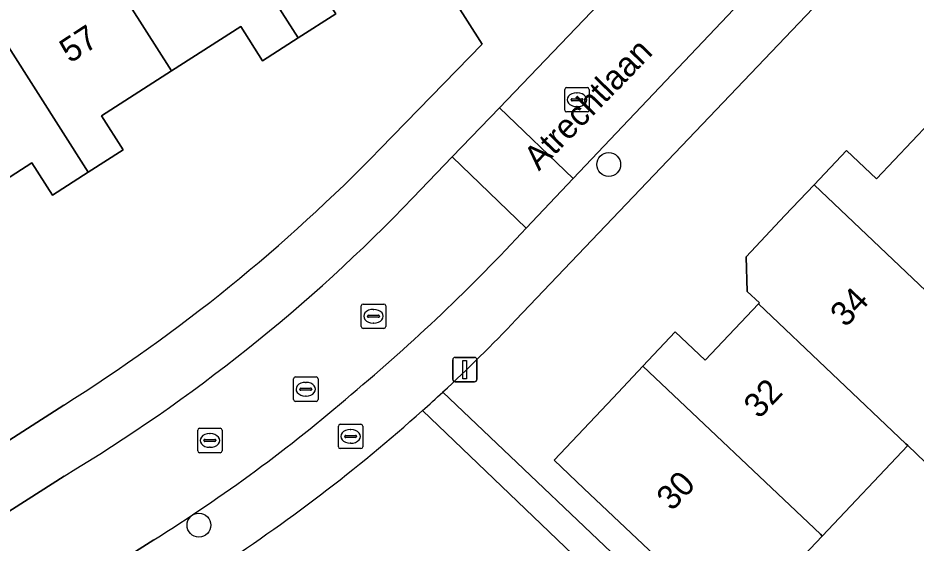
# Model space of a CAD drawing. Extents: x 158472 to 159562, y 388525 to 389606.
# Drawn here: x 159253.26 to 159290.06, y 389312.04 to 389333.56 of the extents above; entities that cross this region are included whole.
import ezdxf

# ---------------------------------------------------------------- set-up
doc = ezdxf.new("R2010")
doc.units = 0
for name, color, linetype in [('IMGEO_Boom', 7, 'Continuous'), ('IMGEO_Brandkraan', 7, 'Continuous'), ('IMGEO_Erf', 7, 'Continuous'), ('IMGEO_Kolk', 7, 'Continuous'), ('IMGEO_Lichtmast', 7, 'Continuous'), ('IMGEO_Openbare_ruimte_label', 7, 'Continuous'), ('IMGEO_Pand', 7, 'Continuous'), ('IMGEO_Pand_nummerreeks', 7, 'Continuous'), ('IMGEO_Rijbaan_lokaal_open', 7, 'Continuous'), ('IMGEO_Rioolput', 7, 'Continuous'), ('IMGEO_Voetpad_open', 7, 'Continuous')]:
    doc.layers.add(name, color=color, linetype=linetype)

msp = doc.modelspace()

# ---------------------------------------------------------------- linework, layer by layer
at = {"layer": 'IMGEO_Boom'}
for centre in [(159277.469, 389327.553), (159260.678, 389312.768)]:
    msp.add_circle(centre, 0.489, dxfattribs=at)
at = {"layer": 'IMGEO_Brandkraan'}
for p, q in [((159266.391, 389315.981), (159266.391, 389316.833)), ((159266.466, 389316.907), (159267.318, 389316.907)), ((159266.879, 389316.687), (159266.904, 389316.687)), ((159267.392, 389316.833), (159267.392, 389315.981)), ((159266.65, 389316.401), (159266.65, 389316.413)), ((159267.088, 389316.364), (159266.69, 389316.364)), ((159266.693, 389316.45), (159267.091, 389316.45)), ((159267.134, 389316.413), (159267.134, 389316.401)), ((159267.318, 389315.907), (159266.466, 389315.907)), ((159266.902, 389316.127), (159266.877, 389316.127))]:
    msp.add_line(p, q, dxfattribs=at)
for points in [[(159266.391, 389315.981), (159266.391, 389316.833)], [(159266.466, 389316.907), (159267.318, 389316.907)], [(159267.392, 389316.833), (159267.392, 389315.981)], [(159267.318, 389315.907), (159266.466, 389315.907)]]:
    msp.add_lwpolyline(points, dxfattribs=at)
for centre, radius, start, end in [((159266.468, 389316.831), 0.0765, 91.552, 178.448), ((159266.468, 389316.831), 0.0765, 91.552, 178.448), ((159267.316, 389316.831), 0.0765, 1.552, 88.448), ((159267.316, 389316.831), 0.0765, 1.552, 88.448), ((159266.69, 389316.41), 0.0403, 85.8775, 175.7526), ((159266.687, 389316.4), 0.0366, 178.938, 274.7102), ((159267.091, 389316.407), 0.043, 264.8664, 352.4533), ((159267.095, 389316.412), 0.0386, 1.7309, 96.639), ((159266.468, 389315.983), 0.0765, 181.552, 268.448), ((159266.468, 389315.983), 0.0765, 181.552, 268.448), ((159267.316, 389315.983), 0.0765, 271.552, 358.448), ((159267.316, 389315.983), 0.0765, 271.552, 358.448)]:
    msp.add_arc(centre, radius, start, end, dxfattribs=at)
for centre, major_axis, ratio, start_param, end_param in [((159266.878, 389316.407), (-0.387, 0.002), 0.722429, 4.712389, 7.853982), ((159266.903, 389316.407), (-0.39, 0.002), 0.717154, 1.570796, 4.712389)]:
    msp.add_ellipse(centre, major_axis=major_axis, ratio=ratio, start_param=start_param, end_param=end_param, dxfattribs=at)
at = {"layer": 'IMGEO_Erf'}
for points in [[(159272.288, 389332.489), (159269.465, 389336.911), (159269.253, 389337.242), (159268.398, 389337.243), (159263.872, 389344.107), (159262.571, 389351.114), (159261.388, 389353.678), (159258.961, 389352.558), (159260.141, 389350.001), (159255.161, 389347.72), (159250.445, 389345.559), (159245.765, 389343.415), (159241.085, 389341.271), (159236.396, 389339.123), (159231.716, 389336.979), (159227.018, 389334.827), (159226.072, 389334.394), (159224.356, 389336.586), (159223.896, 389336.28), (159225.732, 389334.527), (159223.059, 389331.727), (159219.414, 389327.908), (159215.782, 389324.103)], [(159250.713, 389335.767), (159255.026, 389338.49), (159259.338, 389341.213), (159263.754, 389344.001), (159265.582, 389341.151), (159268.282, 389336.942), (159265.401, 389335.094), (159266.28, 389333.724), (159264.748, 389332.741), (159263.286, 389331.803), (159262.387, 389333.203), (159259.551, 389331.384), (159256.677, 389329.54), (159257.568, 389328.152), (159256.139, 389327.235), (159254.671, 389326.294), (159253.824, 389327.614), (159251.195, 389325.927)], [(159292.913, 389341.37), (159273.669, 389321.183)], [(159268.102, 389328.19), (159272.288, 389332.489)], [(159280.09, 389310.837), (159276.455, 389314.27), (159275.228, 389315.429), (159277.647, 389317.989), (159278.872, 389319.285), (159280.196, 389320.686), (159281.423, 389319.527), (159283.609, 389321.84), (159283.644, 389321.877), (159283.143, 389322.351), (159283.102, 389323.765), (159284.693, 389325.455), (159285.884, 389326.715), (159287.213, 389328.122), (159288.443, 389326.96), (159290.616, 389329.261)], [(159270.665, 389318.221), (159288.898, 389300.9), (159289.631, 389301.684), (159288.183, 389303.038), (159291.879, 389306.956), (159295.379, 389310.668), (159298.888, 389314.388)], [(159222.058, 389296.443), (159255.138, 389317.689)], [(159279.244, 389293.472), (159283.107, 389297.535), (159280.827, 389302.296), (159283.143, 389304.729), (159269.833, 389317.463)], [(159291.487, 389314.339), (159289.723, 389316.037), (159286.216, 389312.324), (159282.584, 389308.48)]]:
    msp.add_lwpolyline(points, dxfattribs=at)
for centre, radius, start, end in [((159217.993, 389376.799), 69.812, 302.14536, 315.87043), ((159224.156, 389368.394), 68.413, 312.82979, 316.36351), ((159224.509, 389368.001), 67.884, 302.73085, 311.88666)]:
    msp.add_arc(centre, radius, start, end, dxfattribs=at)
at = {"layer": 'IMGEO_Kolk'}
for p, q in [((159275.667, 389329.778), (159275.667, 389330.63)), ((159275.742, 389330.704), (159276.594, 389330.704)), ((159276.668, 389330.63), (159276.668, 389329.778)), ((159275.969, 389330.247), (159276.367, 389330.247)), ((159276.155, 389330.484), (159276.18, 389330.484)), ((159275.926, 389330.198), (159275.926, 389330.21)), ((159276.364, 389330.161), (159275.966, 389330.161)), ((159276.178, 389329.924), (159276.153, 389329.924)), ((159276.41, 389330.21), (159276.41, 389330.198)), ((159276.594, 389329.704), (159275.742, 389329.704)), ((159267.329, 389320.905), (159267.329, 389321.757)), ((159267.404, 389321.831), (159268.256, 389321.831)), ((159268.33, 389321.757), (159268.33, 389320.905)), ((159267.817, 389321.611), (159267.842, 389321.611)), ((159267.588, 389321.325), (159267.588, 389321.337)), ((159268.026, 389321.288), (159267.628, 389321.288)), ((159267.631, 389321.374), (159268.029, 389321.374)), ((159267.84, 389321.051), (159267.815, 389321.051)), ((159268.072, 389321.337), (159268.072, 389321.325)), ((159268.256, 389320.831), (159267.404, 389320.831)), ((159260.625, 389315.814), (159260.625, 389316.666)), ((159260.7, 389316.74), (159261.552, 389316.74)), ((159261.626, 389316.666), (159261.626, 389315.814)), ((159260.884, 389316.234), (159260.884, 389316.246)), ((159260.927, 389316.283), (159261.325, 389316.283)), ((159261.113, 389316.52), (159261.138, 389316.52)), ((159261.368, 389316.246), (159261.368, 389316.234)), ((159261.322, 389316.197), (159260.924, 389316.197)), ((159261.136, 389315.96), (159261.111, 389315.96)), ((159261.552, 389315.74), (159260.7, 389315.74))]:
    msp.add_line(p, q, dxfattribs=at)
for points in [[(159275.667, 389329.778), (159275.667, 389330.63)], [(159275.742, 389330.704), (159276.594, 389330.704)], [(159276.668, 389330.63), (159276.668, 389329.778)], [(159276.594, 389329.704), (159275.742, 389329.704)], [(159267.329, 389320.905), (159267.329, 389321.757)], [(159267.404, 389321.831), (159268.256, 389321.831)], [(159268.33, 389321.757), (159268.33, 389320.905)], [(159268.256, 389320.831), (159267.404, 389320.831)], [(159260.625, 389315.814), (159260.625, 389316.666)], [(159260.7, 389316.74), (159261.552, 389316.74)], [(159261.626, 389316.666), (159261.626, 389315.814)], [(159261.552, 389315.74), (159260.7, 389315.74)]]:
    msp.add_lwpolyline(points, dxfattribs=at)
for centre, radius, start, end in [((159275.744, 389330.628), 0.0765, 91.552, 178.448), ((159275.744, 389330.628), 0.0765, 91.552, 178.448), ((159276.592, 389330.628), 0.0765, 1.552, 88.448), ((159276.592, 389330.628), 0.0765, 1.552, 88.448), ((159275.966, 389330.207), 0.0403, 85.8775, 175.7526), ((159276.371, 389330.209), 0.0386, 1.7309, 96.639), ((159275.963, 389330.197), 0.0366, 178.938, 274.7102), ((159276.367, 389330.204), 0.043, 264.8664, 352.4533), ((159275.744, 389329.78), 0.0765, 181.552, 268.448), ((159275.744, 389329.78), 0.0765, 181.552, 268.448), ((159276.592, 389329.78), 0.0765, 271.552, 358.448), ((159276.592, 389329.78), 0.0765, 271.552, 358.448), ((159267.406, 389321.755), 0.0765, 91.552, 178.448), ((159267.406, 389321.755), 0.0765, 91.552, 178.448), ((159268.254, 389321.755), 0.0765, 1.552, 88.448), ((159268.254, 389321.755), 0.0765, 1.552, 88.448), ((159267.628, 389321.334), 0.0403, 85.8775, 175.7526), ((159267.625, 389321.324), 0.0366, 178.938, 274.7102), ((159268.029, 389321.331), 0.043, 264.8664, 352.4533), ((159268.033, 389321.336), 0.0386, 1.7309, 96.639), ((159267.406, 389320.907), 0.0765, 181.552, 268.448), ((159267.406, 389320.907), 0.0765, 181.552, 268.448), ((159268.254, 389320.907), 0.0765, 271.552, 358.448), ((159268.254, 389320.907), 0.0765, 271.552, 358.448), ((159260.702, 389316.664), 0.0765, 91.552, 178.448), ((159260.702, 389316.664), 0.0765, 91.552, 178.448), ((159261.55, 389316.664), 0.0765, 1.552, 88.448), ((159261.55, 389316.664), 0.0765, 1.552, 88.448), ((159260.924, 389316.243), 0.0403, 85.8775, 175.7526), ((159260.921, 389316.233), 0.0366, 178.938, 274.7102), ((159261.325, 389316.24), 0.043, 264.8664, 352.4533), ((159261.329, 389316.245), 0.0386, 1.7309, 96.639), ((159260.702, 389315.816), 0.0765, 181.552, 268.448), ((159260.702, 389315.816), 0.0765, 181.552, 268.448), ((159261.55, 389315.816), 0.0765, 271.552, 358.448), ((159261.55, 389315.816), 0.0765, 271.552, 358.448)]:
    msp.add_arc(centre, radius, start, end, dxfattribs=at)
for centre, major_axis, ratio, start_param, end_param in [((159276.154, 389330.204), (-0.387, 0.002), 0.722429, 4.712389, 7.853982), ((159276.179, 389330.204), (-0.39, 0.002), 0.717154, 1.570796, 4.712389), ((159267.816, 389321.331), (-0.387, 0.002), 0.722429, 4.712389, 7.853982), ((159267.841, 389321.331), (-0.39, 0.002), 0.717154, 1.570796, 4.712389), ((159261.112, 389316.24), (-0.387, 0.002), 0.722429, 4.712389, 7.853982), ((159261.137, 389316.24), (-0.39, 0.002), 0.717154, 1.570796, 4.712389)]:
    msp.add_ellipse(centre, major_axis=major_axis, ratio=ratio, start_param=start_param, end_param=end_param, dxfattribs=at)
at = {"layer": 'IMGEO_Lichtmast'}
for p, q in [((159271.077, 389318.745), (159271.077, 389319.545)), ((159271.077, 389319.545), (159271.077, 389318.745)), ((159271.177, 389319.645), (159271.967, 389319.645)), ((159271.967, 389319.645), (159271.177, 389319.645)), ((159272.067, 389319.545), (159272.067, 389318.745)), ((159272.067, 389318.745), (159272.067, 389319.545)), ((159271.967, 389318.645), (159271.177, 389318.645)), ((159271.177, 389318.645), (159271.967, 389318.645))]:
    msp.add_line(p, q, dxfattribs=at)
msp.add_lwpolyline([(159271.497, 389319.52), (159271.647, 389319.52), (159271.647, 389318.77), (159271.497, 389318.77), (159271.497, 389319.52)], dxfattribs=at)
for centre, start, end in [((159271.177, 389319.545), 90, 180), ((159271.177, 389319.545), 90, 180), ((159271.967, 389319.545), 0, 90), ((159271.967, 389319.545), 360, 90), ((159271.177, 389318.745), 180, 270), ((159271.177, 389318.745), 180, 270), ((159271.967, 389318.745), 270, 0), ((159271.967, 389318.745), 270, 0)]:
    msp.add_arc(centre, 0.1, start, end, dxfattribs=at)
at = {"layer": 'IMGEO_Pand'}
for points in [[(159264.748, 389332.741), (159266.28, 389333.724), (159265.401, 389335.094), (159268.282, 389336.942), (159265.582, 389341.151), (159263.754, 389344.001), (159259.338, 389341.213)], [(159255.026, 389338.49), (159259.551, 389331.384), (159262.387, 389333.203), (159263.286, 389331.803), (159264.748, 389332.741), (159259.338, 389341.213)], [(159255.026, 389338.49), (159250.713, 389335.767), (159256.139, 389327.235), (159257.568, 389328.152), (159256.677, 389329.54), (159259.551, 389331.384)], [(159250.713, 389335.767), (159246.416, 389333.053), (159247.794, 389330.849), (159250.998, 389325.801), (159251.195, 389325.927), (159253.824, 389327.614), (159254.671, 389326.294), (159256.139, 389327.235)], [(159290.616, 389329.261), (159288.443, 389326.96), (159287.213, 389328.122), (159285.884, 389326.715), (159293.159, 389319.819), (159293.232, 389319.75), (159296.739, 389323.462)], [(159285.884, 389326.715), (159284.693, 389325.455), (159283.102, 389323.765), (159283.143, 389322.351), (159283.644, 389321.877), (159283.609, 389321.84), (159289.65, 389316.106), (159289.723, 389316.037), (159291.487, 389314.339), (159294.996, 389318.059), (159293.232, 389319.75), (159293.159, 389319.819)], [(159283.609, 389321.84), (159281.423, 389319.527), (159280.196, 389320.686), (159278.872, 389319.285), (159286.142, 389312.394), (159286.216, 389312.324), (159289.723, 389316.037), (159289.65, 389316.106)], [(159278.872, 389319.285), (159277.647, 389317.989), (159275.228, 389315.429), (159276.455, 389314.27), (159280.09, 389310.837), (159282.584, 389308.48), (159286.216, 389312.324), (159286.142, 389312.394)]]:
    msp.add_lwpolyline(points, close=True, dxfattribs=at)
at = {"layer": 'IMGEO_Rijbaan_lokaal_open'}
for points in [[(159287.718, 389345.253), (159272.989, 389329.88), (159276.017, 389326.98), (159290.95, 389342.73)], [(159274.091, 389324.948), (159271.052, 389327.859), (159269.446, 389326.183)], [(159255.147, 389314.78), (159235.893, 389302.485), (159231.427, 389299.616), (159233.658, 389296.144), (159258.833, 389312.17)]]:
    msp.add_lwpolyline(points, dxfattribs=at)
msp.add_lwpolyline([(159276.017, 389326.98), (159272.989, 389329.88), (159271.052, 389327.859), (159274.091, 389324.948)], close=True, dxfattribs=at)
for centre, radius, start, end in [((159219.692, 389373.907), 68.942, 300.94907, 316.19343), ((159217.801, 389376.949), 76.633, 309.86539, 317.26796), ((159223.897, 389368.063), 65.913, 302.00732, 310.7493)]:
    msp.add_arc(centre, radius, start, end, dxfattribs=at)
at = {"layer": 'IMGEO_Rioolput'}
for p, q in [((159264.63, 389318.842), (159265.482, 389318.842)), ((159264.555, 389317.916), (159264.555, 389318.768)), ((159265.043, 389318.622), (159265.068, 389318.622)), ((159265.556, 389318.768), (159265.556, 389317.916)), ((159264.814, 389318.336), (159264.814, 389318.348)), ((159265.252, 389318.299), (159264.854, 389318.299)), ((159264.857, 389318.385), (159265.255, 389318.385)), ((159265.298, 389318.348), (159265.298, 389318.336)), ((159265.482, 389317.842), (159264.63, 389317.842)), ((159265.066, 389318.062), (159265.041, 389318.062))]:
    msp.add_line(p, q, dxfattribs=at)
for points in [[(159264.63, 389318.842), (159265.482, 389318.842)], [(159264.555, 389317.916), (159264.555, 389318.768)], [(159265.556, 389318.768), (159265.556, 389317.916)], [(159265.482, 389317.842), (159264.63, 389317.842)]]:
    msp.add_lwpolyline(points, dxfattribs=at)
for centre, radius, start, end in [((159264.632, 389318.766), 0.0765, 91.552, 178.448), ((159264.632, 389318.766), 0.0765, 91.552, 178.448), ((159265.48, 389318.766), 0.0765, 1.552, 88.448), ((159265.48, 389318.766), 0.0765, 1.552, 88.448), ((159264.854, 389318.345), 0.0403, 85.8775, 175.7526), ((159264.851, 389318.335), 0.0366, 178.938, 274.7102), ((159265.255, 389318.342), 0.043, 264.8664, 352.4533), ((159265.259, 389318.347), 0.0386, 1.7309, 96.639), ((159264.632, 389317.918), 0.0765, 181.552, 268.448), ((159264.632, 389317.918), 0.0765, 181.552, 268.448), ((159265.48, 389317.918), 0.0765, 271.552, 358.448), ((159265.48, 389317.918), 0.0765, 271.552, 358.448)]:
    msp.add_arc(centre, radius, start, end, dxfattribs=at)
for centre, major_axis, ratio, start_param, end_param in [((159265.042, 389318.342), (-0.387, 0.002), 0.722429, 4.712389, 7.853982), ((159265.067, 389318.342), (-0.39, 0.002), 0.717154, 1.570796, 4.712389)]:
    msp.add_ellipse(centre, major_axis=major_axis, ratio=ratio, start_param=start_param, end_param=end_param, dxfattribs=at)
at = {"layer": 'IMGEO_Voetpad_open'}
for points in [[(159287.975, 389349.808), (159280.918, 389349.109), (159270.152, 389337.643), (159269.465, 389336.911), (159272.288, 389332.489), (159268.102, 389328.19)], [(159269.446, 389326.183), (159271.052, 389327.859), (159272.989, 389329.88), (159287.718, 389345.253)], [(159290.95, 389342.73), (159276.017, 389326.98), (159274.091, 389324.948)], [(159273.669, 389321.183), (159292.913, 389341.37)], [(159288.898, 389300.9), (159270.665, 389318.221)], [(159255.138, 389317.689), (159222.058, 389296.443), (159220.385, 389297.919), (159219.369, 389296.839), (159201.864, 389278.236), (159202.258, 389277.865), (159218.722, 389295.53), (159220.176, 389294.249), (159221.398, 389293.172), (159229.054, 389298.091), (159231.427, 389299.616), (159235.893, 389302.485), (159255.147, 389314.78)], [(159269.833, 389317.463), (159283.143, 389304.729)], [(159258.833, 389312.17), (159233.658, 389296.144), (159232.456, 389295.379), (159231.283, 389294.623), (159224.784, 389290.431)]]:
    msp.add_lwpolyline(points, dxfattribs=at)
for centre, radius, start, end in [((159217.993, 389376.799), 69.812, 302.14536, 315.87043), ((159219.692, 389373.907), 68.942, 300.94907, 316.19343), ((159217.801, 389376.949), 76.633, 309.86539, 317.26796), ((159224.156, 389368.394), 68.413, 312.82979, 316.36351), ((159223.897, 389368.063), 65.913, 302.00732, 310.7493), ((159232.505, 389359.27), 56.047, 311.76, 312.9106), ((159232.505, 389359.27), 56.047, 311.76, 312.9106), ((159224.509, 389368.001), 67.884, 302.73085, 311.88666)]:
    msp.add_arc(centre, radius, start, end, dxfattribs=at)

# ---------------------------------------------------------------- texts
at = {"layer": 'IMGEO_Openbare_ruimte_label'}
msp.add_text('Atrechtlaan', height=1, rotation=45.8104, dxfattribs=at).set_placement((159274.611, 389327.256))
at = {"layer": 'IMGEO_Pand_nummerreeks'}
for s, rotation, p in [('57', 33.1456, (159255.393, 389331.678)), ('34', 46.6388, (159287.178, 389320.842)), ('32', 46.6211, (159283.634, 389317.092)), ('30', 46.6216, (159280.061, 389313.312))]:
    msp.add_text(s, height=1, rotation=rotation, dxfattribs=at).set_placement(p)

doc.saveas('drawing.dxf')
